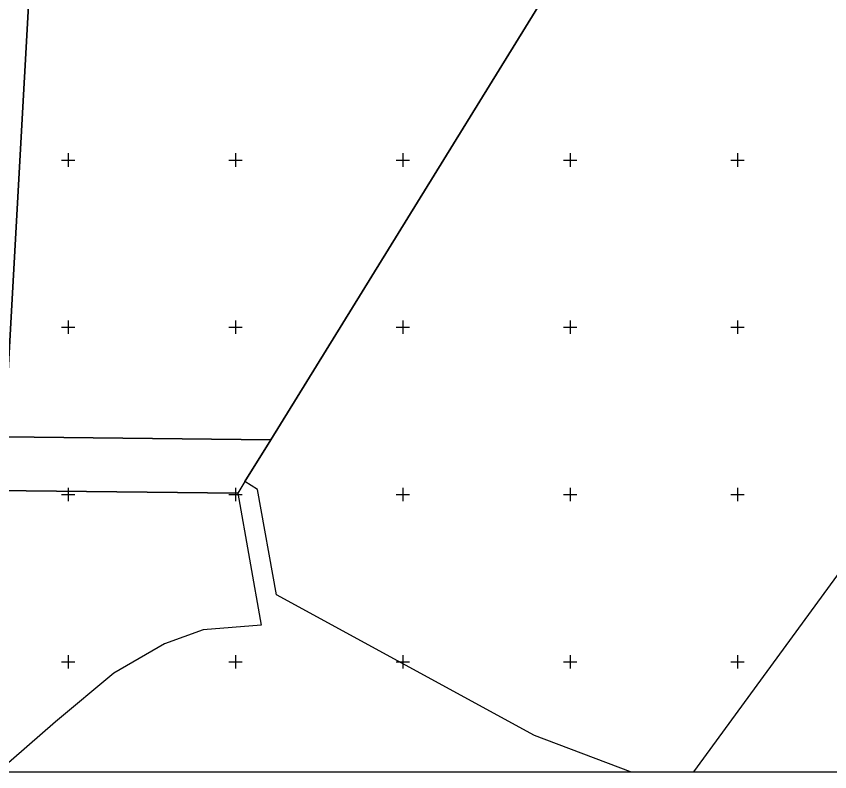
# Model space of a CAD drawing. Extents: x 528816 to 533196, y 6574767 to 6575847.
# Drawn here: x 532234.5 to 532477.5, y 6574767.1 to 6574993 of the extents above; entities that cross this region are included whole.
import ezdxf

# ---------------------------------------------------------------- set-up
doc = ezdxf.new("R2010")
doc.units = 0
for name, color, linetype in [('PIIR', 7, 'Continuous'), ('VORK', 7, 'Continuous'), ('VORMISTUS', 7, 'Continuous')]:
    doc.layers.add(name, color=color, linetype=linetype)

msp = doc.modelspace()

# ---------------------------------------------------------------- linework, layer by layer
at = {"layer": 'PIIR'}
for points in [[(532417.96, 6574767.12), (532389.34, 6574778), (532312.21, 6574820), (532306.56, 6574851.5), (532302.77, 6574853.89), (532310.51, 6574866.39), (532427.59, 6575056.16), (532282.53, 6575097.02), (532317.81, 6575110.02), (532373.09, 6575117.03), (532412.31, 6575110.24), (532440.38, 6575118.79), (532461.27, 6575106.12), (532516.84, 6575050.81), (532538.72, 6575005.4), (532535.94, 6574917.19), (532513.38, 6574871.15), (532480.64, 6574827.08), (532436.81, 6574767.12)], [(532417.96, 6574767.12), (532389.34, 6574778), (532312.21, 6574820), (532306.56, 6574851.5), (532302.77, 6574853.89), (532310.51, 6574866.39), (532427.59, 6575056.16), (532282.53, 6575097.02), (532317.81, 6575110.02), (532373.09, 6575117.03), (532412.31, 6575110.24), (532440.38, 6575118.79), (532461.27, 6575106.12), (532516.84, 6575050.81), (532538.72, 6575005.4), (532535.94, 6574917.19), (532513.38, 6574871.15), (532480.64, 6574827.08), (532436.81, 6574767.12)], [(532139.55, 6574767.12), (532139, 6574767.89), (532117.67, 6574798.31), (532094.99, 6574833.42), (532083.69, 6574852.79), (532300.65, 6574850.44), (532307.68, 6574810.97), (532290.28, 6574809.56), (532278.78, 6574805.38), (532263.62, 6574796.6), (532246.2, 6574782.02), (532228.92, 6574767.12)]]:
    msp.add_lwpolyline(points, dxfattribs=at)
for points in [[(532230.93, 6574867.21), (532242.92, 6575082.4), (532282.53, 6575097.02), (532427.59, 6575056.16), (532310.51, 6574866.39)], [(532016.41, 6574990.09), (532015.31, 6574998.5), (532242.92, 6575082.4), (532230.93, 6574867.21), (532074.56, 6574868.89), (532067.75, 6574880.92), (532038.37, 6574936.28)], [(532083.69, 6574852.79), (532074.56, 6574868.9), (532230.93, 6574867.21), (532310.51, 6574866.39), (532302.77, 6574853.89), (532300.65, 6574850.44)]]:
    msp.add_lwpolyline(points, close=True, dxfattribs=at)
at = {"layer": 'VORK'}
for p, q in [((532248, 6574950), (532252, 6574950)), ((532250, 6574952), (532250, 6574948)), ((532298, 6574950), (532302, 6574950)), ((532300, 6574952), (532300, 6574948)), ((532348, 6574950), (532352, 6574950)), ((532350, 6574952), (532350, 6574948)), ((532398, 6574950), (532402, 6574950)), ((532400, 6574952), (532400, 6574948)), ((532448, 6574950), (532452, 6574950)), ((532450, 6574952), (532450, 6574948)), ((532250, 6574902), (532250, 6574898)), ((532300, 6574902), (532300, 6574898)), ((532350, 6574902), (532350, 6574898)), ((532400, 6574902), (532400, 6574898)), ((532450, 6574902), (532450, 6574898)), ((532248, 6574900), (532252, 6574900)), ((532298, 6574900), (532302, 6574900)), ((532348, 6574900), (532352, 6574900)), ((532398, 6574900), (532402, 6574900)), ((532448, 6574900), (532452, 6574900)), ((532250, 6574852), (532250, 6574848)), ((532300, 6574852), (532300, 6574848)), ((532350, 6574852), (532350, 6574848)), ((532400, 6574852), (532400, 6574848)), ((532450, 6574852), (532450, 6574848)), ((532248, 6574850), (532252, 6574850)), ((532298, 6574850), (532302, 6574850)), ((532348, 6574850), (532352, 6574850)), ((532398, 6574850), (532402, 6574850)), ((532448, 6574850), (532452, 6574850)), ((532250, 6574802), (532250, 6574798)), ((532300, 6574802), (532300, 6574798)), ((532350, 6574802), (532350, 6574798)), ((532400, 6574802), (532400, 6574798)), ((532450, 6574802), (532450, 6574798)), ((532248, 6574800), (532252, 6574800)), ((532298, 6574800), (532302, 6574800)), ((532348, 6574800), (532352, 6574800)), ((532398, 6574800), (532402, 6574800)), ((532448, 6574800), (532452, 6574800))]:
    msp.add_line(p, q, dxfattribs=at)
at = {"layer": 'VORMISTUS'}
msp.add_lwpolyline([(533195.3, 6575269.79), (530714.07, 6575269.79), (530714.07, 6574767.12), (533195.3, 6574767.12)], close=True, dxfattribs=at)

doc.saveas('drawing.dxf')
